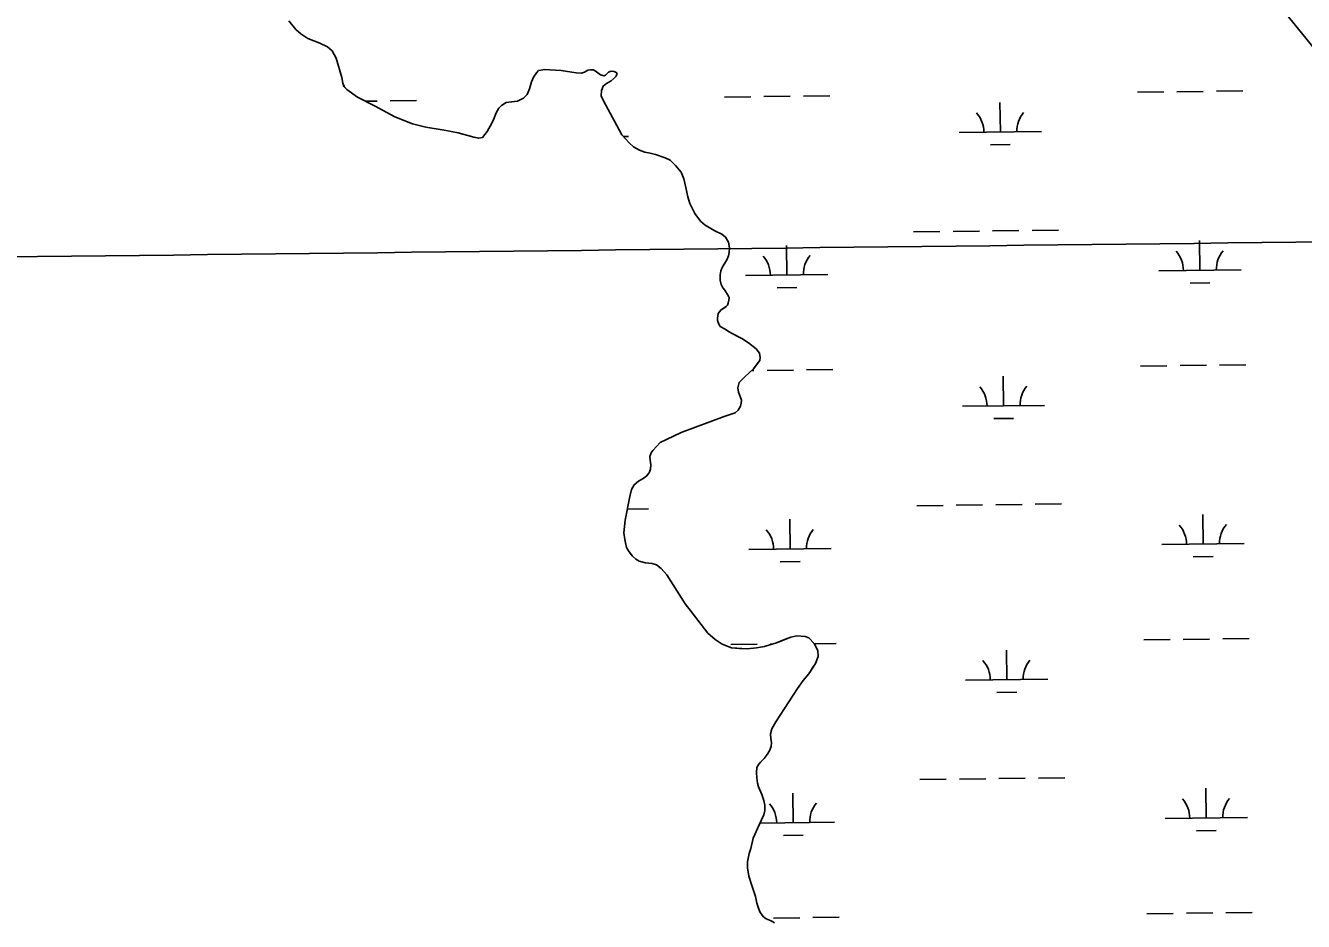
# Model space of a CAD drawing. Extents: x 3684037 to 3722149, y 433263 to 459021.
# Drawn here: x 3696583 to 3698136, y 450087 to 451175 of the extents above; entities that cross this region are included whole.
import ezdxf

# ---------------------------------------------------------------- set-up
doc = ezdxf.new("R2010")
doc.units = 0
for name, color, linetype in [('V-GRID-MAJR', 7, 'Continuous'), ('V-RIVR-EDGE', 7, 'Continuous'), ('V-TOPO-SHOR', 7, 'Continuous'), ('V-WETL-SWMP', 7, 'Continuous')]:
    doc.layers.add(name, color=color, linetype=linetype)

msp = doc.modelspace()

# ---------------------------------------------------------------- linework, layer by layer
at = {"layer": 'V-GRID-MAJR'}
msp.add_spline([(3688126.8, 450798.4), (3693416.1, 450858), (3698705.4, 450918.4), (3703994.7, 450979.6), (3709284, 451041.5), (3714573.2, 451104.2), (3719862.5, 451167.7)], degree=3, dxfattribs=at)
at = {"layer": 'V-RIVR-EDGE'}
msp.add_spline([(3696491, 456957), (3696499.5, 456945.3), (3696522.4, 456915.4), (3696551.1, 456881.7), (3696592.6, 456839.6), (3696607.9, 456824.6), (3696661.6, 456762.2), (3696696.3, 456732.6), (3696736.6, 456690.4), (3696783, 456647.4), (3696798.7, 456631.6), (3696862.9, 456574.8), (3696899.6, 456542.8), (3696931.1, 456518.5), (3696942.4, 456503.5), (3696952.4, 456495), (3696962.1, 456487.7), (3696987.2, 456470.6), (3697014.6, 456451.5), (3697061, 456420.3), (3697092.5, 456395.6), (3697134.1, 456360.7), (3697166.8, 456335.5), (3697185.7, 456316.5), (3697201.5, 456298.2), (3697211.5, 456284.5), (3697233.7, 456256.1), (3697255.9, 456231), (3697279.3, 456203.8), (3697316.4, 456164.9), (3697353.5, 456124), (3697376.9, 456099.7), (3697406.3, 456076.1), (3697430.1, 456057.9), (3697450.3, 456044.9), (3697520.1, 455982.4), (3697544.3, 455963.4), (3697581.9, 455942.3), (3697614.6, 455926), (3697632.8, 455913.8), (3697662.2, 455891.9), (3697710.3, 455848.1), (3697757.4, 455800.7), (3697792.1, 455767), (3697833.3, 455729.3), (3697868.4, 455696.9), (3697895.8, 455673.4), (3697933.7, 455633.7), (3697972.9, 455598.4), (3698039.5, 455539.6), (3698090.3, 455492.1), (3698135.9, 455447.6), (3698177, 455406.6), (3698217.7, 455359.2), (3698254.4, 455321.1), (3698281.5, 455292.7), (3698316.2, 455265.5), (3698357.4, 455240.8), (3698382, 455222.1), (3698407.8, 455195), (3698430.8, 455163.4), (3698450.9, 455141.9), (3698487.7, 455113.9), (3698517.5, 455091.2), (3698534.1, 455077), (3698556.2, 455049.4), (3698582.5, 455019.8), (3698614.7, 454987), (3698657.1, 454947.3), (3698691.4, 454913.6), (3698718, 454887.3), (3698807.2, 454806.6), (3698837.4, 454775.8), (3698881.4, 454739.7), (3698910.5, 454713.7), (3698949.2, 454677.6), (3698989.1, 454637.1), (3699039.1, 454591.7), (3699066.6, 454562.9), (3699088.8, 454545.5), (3699187.2, 454465.2), (3699228.4, 454429.9), (3699268.3, 454393.8), (3699300.6, 454360.6), (3699328.8, 454330.6), (3699382.5, 454285.1), (3699427.3, 454244.2), (3699474.5, 454199.6), (3699500.3, 454170.4), (3699532.6, 454139.2), (3699563.2, 454114.5), (3699588.7, 454093.8), (3699608.4, 454073.9), (3699636.7, 454041.5), (3699659.2, 454015.6), (3699675.8, 453998.5), (3699727, 453942.6), (3699768.9, 453898), (3699807.6, 453854.7), (3699829.4, 453837.6), (3699865.8, 453811.2), (3699885.1, 453793.8), (3699924.7, 453762.6), (3699939.6, 453754.8), (3699950.9, 453754.4), (3699975.6, 453746.7), (3700001.8, 453731.2), (3700023.6, 453714.2), (3700032.9, 453700.8), (3700036.1, 453688.7), (3700042.2, 453679.4), (3700052.6, 453667.2), (3700065.9, 453651), (3700072.4, 453638.5), (3700079.6, 453627.9), (3700095.3, 453607.3), (3700141.3, 453551.4), (3700161.5, 453521.4), (3700185.6, 453491.4), (3700219.9, 453452.9), (3700237.2, 453429.8), (3700255.4, 453407.5), (3700340.9, 453326.4), (3700393.4, 453280.6), (3700435.7, 453243.7), (3700480.9, 453207.6), (3700509.2, 453188.5), (3700535, 453172.3), (3700559.3, 453156.5), (3700600.4, 453130.9), (3700613.8, 453121.2), (3700623.5, 453116.3), (3700639.2, 453100.5), (3700647.7, 453090.7), (3700674.7, 453074.9), (3700691.3, 453060.7), (3700727.6, 453033.9), (3700758.2, 453008.8), (3700801.4, 452977.5), (3700837.4, 452952.4), (3700871.7, 452924.8), (3700904, 452898.4), (3700927.8, 452881), (3700958.4, 452857.9), (3701015.3, 452808), (3701048.4, 452780.4), (3701075.5, 452763), (3701104.9, 452743.5), (3701127.2, 452730.9), (3701156.6, 452713.4), (3701182.9, 452695.6), (3701204.7, 452682.2), (3701235.4, 452666.3), (3701255.6, 452654.1), (3701285.8, 452633), (3701312.9, 452607.1), (3701321.3, 452599.8), (3701332.2, 452591.7), (3701350.4, 452577.5), (3701370.6, 452560.4), (3701389.1, 452544.6), (3701408.9, 452532), (3701434.4, 452518.6), (3701456.2, 452512.1), (3701467.1, 452506.4), (3701486, 452491), (3701499.8, 452482.1), (3701518.7, 452468.3), (3701537.7, 452454.1), (3701554.3, 452439.5), (3701575.2, 452422.9), (3701592.2, 452410.3), (3701622.5, 452387.2), (3701647.1, 452368.5), (3701696.3, 452326.7), (3701727.8, 452300.4), (3701754, 452278.9), (3701780.7, 452258.2), (3701815.4, 452234.2), (3701863.8, 452194.9), (3701890.4, 452176.2), (3701916.7, 452162), (3701938.9, 452143.3), (3701962.3, 452129.9), (3701986.9, 452112.1), (3702012, 452090.6), (3702032.9, 452074.4), (3702051.1, 452058.6), (3702109.2, 452006.7), (3702158, 451973.4), (3702192.7, 451944.2), (3702212.1, 451923.9), (3702228.2, 451910.1), (3702239.6, 451906), (3702258.9, 451893.5), (3702276.7, 451876), (3702294.8, 451861.4), (3702325.5, 451839.1), (3702353.8, 451816.4), (3702388.5, 451789.6), (3702409.1, 451772.6), (3702442.6, 451743.4), (3702493.4, 451700.4), (3702516.8, 451677.7), (3702543.8, 451656.2), (3702589, 451624.5), (3702615.7, 451603.9), (3702648.4, 451577.9), (3702681.1, 451551.1), (3702714.1, 451522.3), (3702744.8, 451496.4), (3702761.8, 451479.4), (3702791.6, 451448.6), (3702806.5, 451427.9), (3702821.8, 451408), (3702843.2, 451386.6), (3702872.3, 451361), (3702910.6, 451327.8), (3702933.2, 451303), (3702957.8, 451275.5), (3702989.2, 451239), (3703050.2, 451184.3), (3703086, 451144.9), (3703114.7, 451113.3), (3703144.5, 451080.1), (3703160.6, 451061.9), (3703178, 451046.9), (3703202.6, 451019.7), (3703240.5, 450979.6), (3703264.7, 450956.5), (3703289.7, 450930.1), (3703316.7, 450902.2), (3703339.7, 450878.7), (3703374.4, 450840.2), (3703418.4, 450788.3), (3703459.1, 450738.8), (3703496.2, 450699.5), (3703592.6, 450595.8), (3703613.2, 450579.6), (3703630.9, 450558.9), (3703650.2, 450530.5), (3703671.6, 450496.5), (3703693.4, 450468.2), (3703725.2, 450432.9), (3703758.3, 450400.9), (3703788.6, 450373.7), (3703807.1, 450353), (3703820.4, 450338), (3703843, 450309.3), (3703868.4, 450275.6), (3703879.2, 450255.8), (3703887.7, 450233.5), (3703893.7, 450223.8), (3703916.3, 450193.4), (3703936, 450167.5), (3703951, 450147.7), (3704020.7, 450060.9), (3704036.8, 450041.5), (3704044.1, 450029.8), (3704061.8, 450007.9), (3704081.2, 449986.4), (3704102.9, 449954.4), (3704113.4, 449937.8), (3704138.4, 449903.4), (3704157.7, 449880.3), (3704175.5, 449851.9), (3704189.1, 449830), (3704204.9, 449813.4), (3704221.8, 449792.8), (3704273.8, 449711.8), (3704281.4, 449690.7), (3704297.1, 449666), (3704324.1, 449622.3), (3704340.6, 449601.6), (3704382.9, 449536), (3704402.7, 449506.8), (3704416, 449482.5), (3704431.7, 449459.4), (3704449.4, 449437.2), (3704472, 449410.4), (3704491.3, 449390.6), (3704521.2, 449354.9), (3704545.8, 449323.7), (3704553.8, 449308.3), (3704563.1, 449292.1), (3704576.8, 449271.1), (3704594.9, 449242.3), (3704618.7, 449204.2), (3704654.9, 449156), (3704685.2, 449111.9), (3704709.7, 449071.8), (3704733.9, 449034.1), (3704765.7, 448985.9), (3704789.9, 448945), (3704815.3, 448906.5), (3704829.3, 448881.4), (3704849.9, 448850.2), (3704868.8, 448820.7), (3704885, 448801.6), (3704901.1, 448781), (3704914, 448762.3), (3704925.6, 448740.1), (3704932.5, 448726.7), (3704949.8, 448698.4), (3704967.6, 448682.5), (3704988.1, 448670.8), (3705014.8, 448656.9), (3705046.3, 448639.9), (3705064.1, 448624.5), (3705092.3, 448592.1), (3705105.2, 448573.4), (3705120.5, 448554), (3705145.9, 448522.8), (3705180.2, 448483.9), (3705197.5, 448460.4), (3705228.5, 448416.2), (3705268.8, 448365.6), (3705295.8, 448328.3), (3705331.7, 448279.3), (3705359.5, 448238.8), (3705380, 448203.1), (3705402.2, 448152.5), (3705422.2, 448102), (3705439.5, 448066.3), (3705459.3, 448025.4)], degree=3, dxfattribs=at)
at = {"layer": 'V-TOPO-SHOR'}
for points in [[(3696903.2, 451180.5), (3696911.8, 451170.2), (3696917.8, 451164.8), (3696926.3, 451159), (3696940.8, 451153.7), (3696950.3, 451148.9), (3696955.8, 451144), (3696960.9, 451135.2), (3696967.7, 451111.9), (3696968.8, 451105), (3696970.4, 451101), (3696973.9, 451097.1), (3696986.9, 451087.9), (3697008.4, 451076.8), (3697031.9, 451064.2), (3697053.4, 451055.6), (3697069.9, 451051.3), (3697092.2, 451047.7), (3697109.2, 451044.5), (3697128.1, 451039.3), (3697134.1, 451037.9)], [(3697134.1, 451037.9), (3697138.5, 451038.9), (3697144.4, 451046.1), (3697149.8, 451056.4), (3697152.4, 451061.6), (3697155.2, 451068.8), (3697158.6, 451074.5), (3697161.9, 451077.9), (3697167.3, 451081.5), (3697173.8, 451082.2), (3697181.2, 451083), (3697188.5, 451086.6), (3697192.8, 451091.3), (3697195.9, 451098.2), (3697198, 451106.5), (3697200.6, 451112.4), (3697204.2, 451117.6), (3697206.7, 451120.2), (3697211.9, 451121.2), (3697213.4, 451121.7), (3697234.1, 451120.2), (3697252.4, 451117.4), (3697259.1, 451117.1), (3697262.7, 451118.4), (3697266.8, 451120.7), (3697269.9, 451121.2), (3697273, 451121), (3697275.6, 451119.9), (3697278.9, 451117.6), (3697282, 451115), (3697286.4, 451113.8), (3697288.2, 451114.8), (3697291.8, 451118.1), (3697294.9, 451119.4), (3697298.8, 451119.2), (3697301.9, 451117.4), (3697301.9, 451115.8), (3697301.1, 451113.5), (3697298.8, 451110.9), (3697294.9, 451107.8), (3697289.2, 451104.7), (3697285.4, 451101.4), (3697283.1, 451096), (3697282.8, 451089.5), (3697286.2, 451082.6), (3697299.1, 451058.6), (3697308.1, 451042.1), (3697316.9, 451032.3), (3697322.3, 451027.7), (3697329.5, 451023.6), (3697335.7, 451021.2), (3697342.4, 451019.7), (3697348.9, 451018.4), (3697360.5, 451014.3), (3697366.6, 451011.2), (3697373.1, 451005), (3697380.1, 450996.8), (3697383.2, 450988.5), (3697385.5, 450978), (3697388.3, 450966.9), (3697390.7, 450958.9), (3697396.6, 450946.5), (3697403.6, 450937.2), (3697409, 450932.6), (3697421.1, 450925.7), (3697429.3, 450921.5), (3697434, 450917.9), (3697437.6, 450911.7), (3697438.9, 450904.8), (3697438.4, 450899.4), (3697437.4, 450895.2), (3697435.6, 450890.3), (3697433, 450886.2), (3697430.4, 450881.6), (3697428.3, 450876.9), (3697427.6, 450872), (3697427.6, 450865.6), (3697428.6, 450860.2), (3697430.7, 450856.3), (3697433, 450853.5), (3697437.4, 450846.3), (3697438.2, 450844.2), (3697437.9, 450841.4), (3697437.1, 450837.5), (3697436.4, 450835.4), (3697434.6, 450833.6), (3697430.4, 450830.8), (3697428.1, 450829.2), (3697425, 450825.1), (3697424.3, 450819.4), (3697424.3, 450816.4), (3697425.6, 450812.2), (3697427.4, 450809.4), (3697433.3, 450806), (3697437.7, 450803.2), (3697441.8, 450800.9), (3697448.2, 450797.5), (3697453.7, 450794.7), (3697461.9, 450789.6), (3697471.2, 450782.1), (3697475.1, 450776.9)], [(3697475.1, 450776.9), (3697476.1, 450771.5), (3697475.6, 450767.9), (3697472.5, 450763.8), (3697468.1, 450757.9), (3697462.7, 450753.2), (3697457.3, 450748.1), (3697450.6, 450741.3), (3697448.8, 450734.9), (3697449.8, 450729.5), (3697451.6, 450724.3), (3697453.2, 450720), (3697452.9, 450716.3), (3697452.2, 450712.7), (3697449.3, 450707.6), (3697445.7, 450704.5), (3697432.3, 450699.8), (3697380, 450680.5), (3697362.2, 450672.2), (3697354.5, 450668.3), (3697345.5, 450658.8), (3697343.7, 450655.9), (3697342.1, 450651.3), (3697342.4, 450646.9), (3697343.2, 450641.3), (3697342.9, 450636.1), (3697341.6, 450632.5), (3697338.3, 450627.8), (3697333.9, 450624.5), (3697328, 450621.4), (3697322.8, 450617), (3697319.5, 450611.1), (3697317.7, 450602.8), (3697312, 450573.9), (3697310.5, 450558.5), (3697311.5, 450550.7), (3697312.3, 450546.4), (3697313.6, 450540.7), (3697316.2, 450536.6), (3697320.3, 450530.6), (3697324.9, 450526.5), (3697329.1, 450524.2), (3697336.8, 450522.1), (3697344.8, 450521.4), (3697350.2, 450519.8), (3697355.6, 450515.2), (3697362.8, 450507.5), (3697375.2, 450487.9), (3697385, 450472.2), (3697392.3, 450463.1), (3697397.4, 450456.4), (3697412.6, 450436.9), (3697421.2, 450429.1), (3697429.7, 450423.5), (3697441, 450418.8), (3697450.8, 450418.3), (3697460.3, 450417.8), (3697471.4, 450419.1), (3697481.2, 450420.7), (3697487.7, 450422.5), (3697495.7, 450425.1), (3697503.7, 450428.2), (3697513.2, 450431.8), (3697520.7, 450433.6), (3697530.5, 450432.6), (3697535.1, 450431), (3697541.8, 450424.3), (3697545.9, 450415.8), (3697546.5, 450408.3), (3697543.4, 450400.1), (3697539.8, 450394.7), (3697535.1, 450387.4), (3697528.4, 450379.4), (3697521.2, 450369.6), (3697495.2, 450329.2), (3697490.3, 450320.6), (3697488.5, 450314.5), (3697489, 450308.5), (3697489.6, 450304.1), (3697489.3, 450299), (3697487.5, 450293.8), (3697484.7, 450289.4), (3697480.8, 450284.5), (3697476.4, 450280.2), (3697474.4, 450277.6), (3697472, 450273.7), (3697471.5, 450267.3), (3697471.8, 450261.1), (3697472.8, 450254.4), (3697474.1, 450250), (3697478.2, 450240.7), (3697480.6, 450233.5), (3697481.6, 450227.8), (3697481.6, 450221.4), (3697480.3, 450216.2), (3697477.8, 450210), (3697474.9, 450204.1), (3697472.6, 450199.5), (3697469.8, 450192.8), (3697467.5, 450187.6), (3697464.6, 450175.2)], [(3697464.6, 450175.2), (3697462.8, 450169), (3697461.3, 450163.1), (3697460.8, 450159), (3697460.8, 450154.6), (3697460.5, 450151.5), (3697462.1, 450141.5), (3697464.9, 450132.7), (3697470.3, 450117), (3697472.1, 450108.7), (3697474, 450102.5), (3697476, 450097.4), (3697479.9, 450092.2), (3697483.5, 450089.9), (3697485.3, 450089.1), (3697489.2, 450087.3), (3697493.6, 450084.8)]]:
    msp.add_lwpolyline(points, dxfattribs=at)
at = {"layer": 'V-WETL-SWMP'}
for p, q in [((3696996.3, 451083.1), (3697010.6, 451083.2)), ((3697026.6, 451083.4), (3697058.6, 451083.8)), ((3697432.5, 451088.1), (3697464.5, 451088.5)), ((3697480.5, 451088.7), (3697512.5, 451089.1)), ((3697528.5, 451089.3), (3697560.5, 451089.6)), ((3697767.9, 451045.6), (3697767.4, 451081.6)), ((3697934.4, 451094), (3697966.4, 451094.3)), ((3697982.4, 451094.5), (3698014.4, 451094.9)), ((3698030.4, 451095.1), (3698062.4, 451095.5)), ((3697309.8, 451040.3), (3697316, 451040.3)), ((3697717.9, 451045), (3697817.9, 451046.2)), ((3697756, 451030), (3697780, 451030.3)), ((3697806.4, 450926), (3697838.4, 450926.3)), ((3697662.4, 450924.3), (3697694.4, 450924.7)), ((3697710.4, 450924.9), (3697742.4, 450925.2)), ((3697758.4, 450925.4), (3697790.4, 450925.8)), ((3698010.3, 450877.6), (3698009.9, 450913.6)), ((3697508.4, 450871.8), (3697508, 450907.8)), ((3697458.4, 450871.2), (3697558.4, 450872.3)), ((3697960.3, 450877), (3698060.3, 450878.2)), ((3697496.6, 450856.2), (3697520.6, 450856.5)), ((3697998.5, 450862), (3698022.5, 450862.3)), ((3697465.8, 450755.8), (3697468.4, 450755.9)), ((3697484.4, 450756), (3697516.4, 450756.4)), ((3697532.4, 450756.6), (3697564.4, 450757)), ((3697938.2, 450761.3), (3697970.2, 450761.7)), ((3697986.2, 450761.9), (3698018.2, 450762.3)), ((3698034.2, 450762.4), (3698066.2, 450762.8)), ((3697771.7, 450713), (3697771.3, 450748.9)), ((3697721.7, 450712.4), (3697821.7, 450713.5)), ((3697759.9, 450697.4), (3697783.9, 450697.7)), ((3697314.7, 450587.6), (3697340.4, 450587.9)), ((3697666.3, 450591.6), (3697698.3, 450592)), ((3697714.3, 450592.2), (3697746.3, 450592.6)), ((3697762.3, 450592.8), (3697794.3, 450593.1)), ((3697810.3, 450593.3), (3697842.3, 450593.7)), ((3697512.3, 450539.1), (3697511.9, 450575.1)), ((3698014.2, 450544.9), (3698013.8, 450580.9)), ((3697462.3, 450538.5), (3697562.3, 450539.7)), ((3697964.2, 450544.4), (3698064.2, 450545.5)), ((3697500.5, 450523.5), (3697524.5, 450523.8)), ((3698002.3, 450529.4), (3698026.3, 450529.7)), ((3697990.1, 450429.2), (3698022.1, 450429.6)), ((3698038.1, 450429.8), (3698070.1, 450430.2)), ((3697440.2, 450422.8), (3697472.2, 450423.2)), ((3697488.2, 450423.4), (3697490.6, 450423.4)), ((3697542, 450424), (3697568.2, 450424.3)), ((3697775.6, 450380.3), (3697775.2, 450416.3)), ((3697942.1, 450428.7), (3697974.1, 450429)), ((3697725.6, 450379.7), (3697825.6, 450380.9)), ((3697763.8, 450364.7), (3697787.8, 450365)), ((3697670.2, 450259), (3697702.2, 450259.4)), ((3697718.2, 450259.6), (3697750.2, 450259.9)), ((3697766.2, 450260.1), (3697798.1, 450260.5)), ((3697814.1, 450260.7), (3697846.1, 450261)), ((3698018, 450212.3), (3698017.6, 450248.3)), ((3697516.2, 450206.5), (3697515.7, 450242.5)), ((3697968, 450211.7), (3698068, 450212.9)), ((3697475.8, 450206), (3697566.2, 450207)), ((3698006.2, 450196.7), (3698030.2, 450197)), ((3697504.3, 450190.9), (3697528.3, 450191.2)), ((3697492.1, 450090.7), (3697524.1, 450091.1)), ((3697540.1, 450091.3), (3697572.1, 450091.7)), ((3697946, 450096), (3697978, 450096.4)), ((3697994, 450096.6), (3698026, 450096.9)), ((3698042, 450097.1), (3698074, 450097.5))]:
    msp.add_line(p, q, dxfattribs=at)
for points in [[(3696556.6, 452498.7), (3696617.1, 452531.6), (3696662.3, 452560.6), (3696709.8, 452593.9), (3696744.4, 452615.1), (3696779.1, 452634.6), (3696802, 452645.6), (3696822.6, 452660.1), (3696838.9, 452675.7), (3696854.6, 452697.8), (3696867.4, 452713.4), (3696869, 452714.8), (3696938.1, 452605.1), (3696975.6, 452565.8), (3697043.7, 452489.4), (3697082.5, 452440.9), (3697146.2, 452350), (3697176.8, 452310.1), (3697364.8, 452092.9), (3697503.1, 451930.7), (3697668.3, 451728.8), (3697828.1, 451533.6), (3698015.8, 451311.5), (3698186.5, 451101.3)], [(3697388.3, 450966.9), (3697385.5, 450978), (3697383.2, 450988.5), (3697380.1, 450996.8), (3697373.1, 451005), (3697366.6, 451011.2), (3697360.5, 451014.3), (3697348.9, 451018.4), (3697342.4, 451019.7), (3697335.7, 451021.2), (3697329.5, 451023.6), (3697322.3, 451027.7), (3697316.9, 451032.3), (3697308.1, 451042.1), (3697299.1, 451058.6), (3697286.2, 451082.6), (3697282.8, 451089.5), (3697283.1, 451096), (3697285.4, 451101.4), (3697289.2, 451104.7), (3697294.9, 451107.8), (3697298.8, 451110.9), (3697301.1, 451113.5), (3697301.9, 451115.8), (3697301.9, 451117.4), (3697298.8, 451119.2), (3697294.9, 451119.4), (3697291.8, 451118.1), (3697288.2, 451114.8), (3697286.4, 451113.8), (3697282, 451115), (3697278.9, 451117.6), (3697275.6, 451119.9), (3697273, 451121), (3697269.9, 451121.2), (3697266.8, 451120.7), (3697262.7, 451118.4), (3697259.1, 451117.1), (3697252.4, 451117.4), (3697234.1, 451120.2), (3697213.4, 451121.7), (3697211.9, 451121.2), (3697206.7, 451120.2), (3697204.2, 451117.6), (3697200.6, 451112.4), (3697198, 451106.5), (3697195.9, 451098.2), (3697192.8, 451091.3), (3697188.5, 451086.6), (3697181.2, 451083), (3697167.3, 451081.5), (3697161.9, 451077.9), (3697158.6, 451074.5), (3697155.2, 451068.8), (3697152.4, 451061.6), (3697149.8, 451056.4), (3697144.4, 451046.1), (3697138.5, 451038.9), (3697134.1, 451037.9), (3697128.1, 451039.3), (3697109.2, 451044.5), (3697092.2, 451047.7), (3697069.9, 451051.3), (3697053.4, 451055.6), (3697031.9, 451064.2), (3697008.4, 451076.8), (3696986.9, 451087.9), (3696973.9, 451097.1), (3696970.3, 451101), (3696968.8, 451105), (3696967.7, 451111.9), (3696960.9, 451135.2), (3696955.8, 451144), (3696950.3, 451148.9), (3696940.8, 451153.7), (3696926.3, 451159), (3696917.8, 451164.8), (3696911.8, 451170.2), (3696903.2, 451180.5)], [(3697541.8, 450424.3), (3697535.1, 450431), (3697530.5, 450432.6), (3697520.7, 450433.6), (3697513.2, 450431.8), (3697495.7, 450425.1), (3697487.7, 450422.5), (3697481.2, 450420.7), (3697471.4, 450419.1), (3697460.3, 450417.8), (3697441, 450418.8), (3697429.7, 450423.5), (3697421.2, 450429.1), (3697412.6, 450436.9), (3697392.3, 450463.1), (3697385, 450472.2), (3697375.2, 450487.9), (3697362.8, 450507.5), (3697355.6, 450515.2), (3697350.2, 450519.8), (3697344.8, 450521.4), (3697336.8, 450522.1), (3697329.1, 450524.2), (3697324.9, 450526.5), (3697320.3, 450530.6), (3697316.2, 450536.6), (3697313.6, 450540.7), (3697312.3, 450546.4), (3697311.5, 450550.7), (3697310.5, 450558.5), (3697312, 450573.9), (3697317.7, 450602.8), (3697319.5, 450611.1), (3697322.8, 450617), (3697328, 450621.4), (3697333.9, 450624.5), (3697338.3, 450627.8), (3697341.6, 450632.5), (3697342.9, 450636.1), (3697343.2, 450641.3), (3697342.4, 450646.9), (3697342.1, 450651.3), (3697343.7, 450655.9), (3697345.5, 450658.8), (3697354.5, 450668.3), (3697362.2, 450672.2), (3697380, 450680.5), (3697432.3, 450699.8), (3697445.7, 450704.5), (3697449.3, 450707.6), (3697452.2, 450712.7), (3697452.9, 450716.3), (3697453.2, 450720), (3697449.8, 450729.5), (3697448.8, 450734.9), (3697450.6, 450741.3), (3697457.3, 450748.1), (3697462.7, 450753.2), (3697468.1, 450757.9), (3697475.6, 450767.9), (3697476.1, 450771.5), (3697475.1, 450776.9), (3697471.2, 450782.1), (3697461.9, 450789.6), (3697453.7, 450794.7), (3697441.8, 450800.9), (3697437.7, 450803.2), (3697433.3, 450806), (3697427.4, 450809.4), (3697425.6, 450812.2), (3697424.3, 450816.4), (3697424.3, 450819.4), (3697425, 450825.1), (3697428.1, 450829.2), (3697434.6, 450833.6), (3697436.4, 450835.4), (3697437.1, 450837.5), (3697437.9, 450841.4), (3697438.2, 450844.2), (3697437.4, 450846.3), (3697433, 450853.5), (3697430.7, 450856.3), (3697428.6, 450860.2), (3697427.6, 450865.6), (3697427.6, 450872), (3697428.3, 450876.9), (3697430.4, 450881.6), (3697433, 450886.2), (3697435.6, 450890.3), (3697437.4, 450895.2), (3697438.4, 450899.4), (3697438.9, 450904.8), (3697437.6, 450911.7), (3697434, 450917.9), (3697429.3, 450921.5), (3697421.1, 450925.7), (3697409, 450932.6), (3697403.6, 450937.2), (3697396.6, 450946.5), (3697390.7, 450958.9), (3697388.3, 450966.9)], [(3697493.6, 450084.8), (3697489.2, 450087.3), (3697483.5, 450089.9), (3697479.9, 450092.2), (3697476, 450097.4), (3697474, 450102.5), (3697472.1, 450108.7), (3697470.3, 450117), (3697464.9, 450132.7), (3697462.1, 450141.5), (3697460.5, 450151.5), (3697460.8, 450154.6), (3697460.8, 450159), (3697461.3, 450163.1), (3697462.8, 450169), (3697464.6, 450175.2), (3697467.5, 450187.6), (3697469.8, 450192.8), (3697472.6, 450199.5), (3697477.8, 450210), (3697480.3, 450216.2), (3697481.6, 450221.4), (3697481.6, 450227.8), (3697480.6, 450233.5), (3697478.2, 450240.7), (3697474.1, 450250), (3697472.8, 450254.4), (3697471.8, 450261.1), (3697471.5, 450267.3), (3697472, 450273.7), (3697474.4, 450277.6), (3697476.4, 450280.2), (3697480.8, 450284.5), (3697484.7, 450289.4), (3697487.5, 450293.8), (3697489.3, 450299), (3697489.6, 450304.1), (3697489, 450308.5), (3697488.5, 450314.5), (3697490.3, 450320.6), (3697495.2, 450329.2), (3697521.2, 450369.6), (3697528.4, 450379.4), (3697535.1, 450387.4), (3697543.4, 450400.1), (3697546.5, 450408.3), (3697545.9, 450415.8), (3697541.8, 450424.3)]]:
    msp.add_lwpolyline(points, dxfattribs=at)
for centre, start, end in [((3697712.6, 451045.4), 359.8949, 41.4385), ((3697823.1, 451046.7), 139.8949, 181.4385), ((3697563.7, 450872.9), 139.8949, 181.4385), ((3697955.1, 450877.4), 359.8949, 41.4385), ((3698065.5, 450878.7), 139.8949, 181.4385), ((3697453.2, 450871.6), 359.8949, 41.4385), ((3697716.5, 450712.8), 359.8949, 41.4385), ((3697827, 450714.1), 139.8949, 181.4385), ((3697457.1, 450538.9), 359.8949, 41.4385), ((3697567.5, 450540.2), 139.8949, 181.4385), ((3697958.9, 450544.8), 359.8949, 41.4385), ((3698069.4, 450546.1), 139.8949, 181.4385), ((3697720.4, 450380.1), 359.8949, 41.4385), ((3697830.8, 450381.4), 139.8949, 181.4385), ((3697460.9, 450206.3), 359.8949, 41.4385), ((3697571.4, 450207.6), 139.8949, 181.4385), ((3697962.8, 450212.1), 359.8949, 41.4385), ((3698073.3, 450213.4), 139.8949, 181.4385)]:
    msp.add_arc(centre, 35.2, start, end, dxfattribs=at)

doc.saveas('drawing.dxf')
